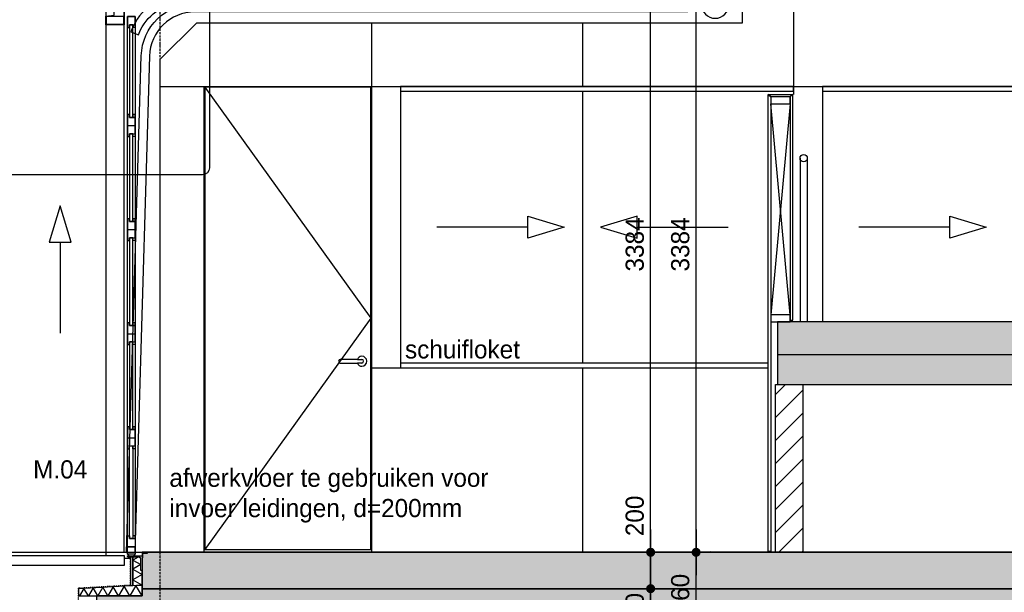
# Model space of a CAD drawing. Header units: millimetres. Extents: x -297000 to 504135, y -166520 to 252050.
# Tile 271 of 416: x 71002 to 76414, y -34820 to -31673. Entities that reach past the tile are written whole.
import ezdxf

# ---------------------------------------------------------------- set-up
doc = ezdxf.new("R2010")
doc.units = ezdxf.units.MM
doc.header["$MEASUREMENT"] = 0
for name, pattern in [('ACAD_ISO10W100', [18, 12, -3, 0, -3]), ('CENTER', [50.800000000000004, 31.75, -6.349999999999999, 6.349999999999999, -6.349999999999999]), ('DASHED2', [0.375, 0.25, -0.125]), ('HIDDEN2', [4.762499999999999, 3.175, -1.5875])]:
    doc.linetypes.add(name, pattern=pattern)
doc.layers.get('Defpoints').update_dxf_attribs({"color": 6})
for name, color, linetype in [('010_D0050_D', 1, 'Continuous'), ('010_T0100_T', 4, 'Continuous'), ('040_AXPRI_B', 9, 'CENTER'), ('053_SHADE_S', 253, 'Continuous'), ('068_HATCH_H', 8, 'Continuous'), ('080_SYMB_DETAIL', 4, 'Continuous'), ('210_INSUL_G', 8, 'Continuous'), ('210_WALEX_E', 2, 'Continuous'), ('210_WALEX_G', 2, 'Continuous'), ('220_WALIN_E', 1, 'Continuous'), ('220_WALIN_G', 1, 'Continuous'), ('240_STAIR_G', 1, 'Continuous'), ('299_CONCR_G', 3, 'Continuous'), ('299_CONCR_H', 251, 'Continuous'), ('299_STEEL_G', 3, 'Continuous'), ('299_STEEL_H', 8, 'Continuous'), ('310_WINDO_E', 1, 'Continuous'), ('320_DOORS_E', 8, 'Continuous'), ('320_DOORS_G', 2, 'Continuous'), ('410_WAFEX_G', 1, 'Continuous'), ('420_WAFIN_G', 1, 'Continuous')]:
    doc.layers.add(name, color=color, linetype=linetype)
doc.styles.add('VMX 1 SMALL 100', font='unvr55w.TTF', dxfattribs={"height": 100})
doc.styles.add('VMX 2 MEDIUM 100', font='unvr55w.TTF', dxfattribs={"height": 200})
doc.styles.add('VMX 2 MEDIUM 50', font='unvr55w.TTF', dxfattribs={"height": 100})
doc.dimstyles.new('VMX 50', dxfattribs={"dimscale": 50, "dimtxt": 1, "dimasz": 1, "dimexe": 2, "dimexo": 2, "dimgap": 0.7, "dimtad": 1, "dimdec": 0, "dimdsep": 46, "dimtxsty": 'VMX 2 MEDIUM 50', "dimblk1": 'VMX-DIM-ARROW', "dimblk2": 'VMX-DIM-ARROW', "dimsah": 1, "dimcen": 1, "dimdle": 2, "dimse1": 1, "dimse2": 1, "dimclrd": 256, "dimclre": 256, "dimclrt": 256, "dimadec": 0, "dimazin": 0, "dimtm": 1e-09, "dimtfac": 1, "dimtdec": 0, "dimtmove": 2, "dimatfit": 2, "dimldrblk": 'VMX-DIM-ARROW', "dimfxl": 0, "dimtolj": 2, "dimlwd": -1, "dimarcsym": 0})

# ---------------------------------------------------------------- blocks, each defined once
blk = doc.blocks.new('VMX-DIM-ARROW')
h = blk.add_hatch(color=256)
edge = h.paths.add_edge_path()
edge.add_arc((0, 0), 0.5, 0, 360)
for p, q in [((0, 2.500000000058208), (0, -2.499999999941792)), ((-2.5, 0), (2.5, 0))]:
    blk.add_line(p, q)
blk = doc.blocks.new('*D514')
at = {"layer": '010_D0050_D'}
blk.add_line((74469.99398276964, -35009.9996978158), (74469.99398276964, -34850.00000165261), dxfattribs=at)
at = {"layer": 'Defpoints', "color": 0}
for p in [(72250.00007103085, -34800.00000165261), (74469.99398276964, -34800.00000165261), (72250.00000211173, -35059.9996978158)]:
    blk.add_point(p, dxfattribs=at)
at = {"layer": '010_D0050_D', "xscale": 50, "yscale": 50, "zscale": 50}
for p, rotation in [((74469.99398276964, -34800.00000165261), 90), ((74469.99398276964, -35059.9996978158), 270)]:
    blk.add_blockref('VMX-DIM-ARROW', p, dxfattribs=dict(at, rotation=rotation))
at = {"layer": '010_D0050_D', "insert": (74383.11588213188, -34934.99969781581), "char_height": 100, "attachment_point": 5, "rotation": 90, "style": 'VMX 2 MEDIUM 50'}
blk.add_mtext('\\A2;260', dxfattribs=at)
blk = doc.blocks.new('*D515')
at = {"layer": '010_D0050_D'}
blk.add_line((74469.99398276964, -34750.00000165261), (74469.99398276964, -34650.00000125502), dxfattribs=at)
at = {"layer": 'Defpoints', "color": 0}
for p in [(71900.0000710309, -34600.00000125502), (74469.99398276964, -34600.00000125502), (72250.00007103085, -34800.00000165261)]:
    blk.add_point(p, dxfattribs=at)
at = {"layer": '010_D0050_D', "xscale": 50, "yscale": 50, "zscale": 50}
for p, rotation in [((74469.99398276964, -34600.00000125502), 90), ((74469.99398276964, -34800.00000165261), 270)]:
    blk.add_blockref('VMX-DIM-ARROW', p, dxfattribs=dict(at, rotation=rotation))
at = {"layer": '010_D0050_D', "insert": (74383.11588213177, -34400.00000145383), "char_height": 100, "attachment_point": 5, "rotation": 90, "style": 'VMX 2 MEDIUM 50'}
blk.add_mtext('\\A2;200', dxfattribs=at)
blk = doc.blocks.new('*D516')
at = {"layer": '010_D0050_D'}
blk.add_line((74469.99398276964, -34550.00000125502), (74469.99398276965, -31266.00008316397), dxfattribs=at)
at = {"layer": 'Defpoints', "color": 0}
for p in [(72449.99996616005, -31216.00008316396), (74469.99398276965, -31216.00008316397), (71900.0000710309, -34600.00000125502)]:
    blk.add_point(p, dxfattribs=at)
at = {"layer": '010_D0050_D', "xscale": 50, "yscale": 50, "zscale": 50}
for p, rotation in [((74469.99398276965, -31216.00008316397), 90), ((74469.99398276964, -34600.00000125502), 270)]:
    blk.add_blockref('VMX-DIM-ARROW', p, dxfattribs=dict(at, rotation=rotation))
at = {"layer": '010_D0050_D', "insert": (74383.11588213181, -32908.00004220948), "char_height": 100, "attachment_point": 5, "rotation": 90, "style": 'VMX 2 MEDIUM 50'}
blk.add_mtext('\\A2;3384', dxfattribs=at)
blk = doc.blocks.new('*D520')
at = {"layer": '010_D0050_D'}
blk.add_line((74719.99398277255, -35009.99970259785), (74719.99398277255, -34650.00000125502), dxfattribs=at)
at = {"layer": 'Defpoints', "color": 0}
for p in [(72432.73502668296, -34600.00000125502), (74719.99398277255, -34600.00000125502), (72432.73502668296, -35059.99970259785)]:
    blk.add_point(p, dxfattribs=at)
at = {"layer": '010_D0050_D', "xscale": 50, "yscale": 50, "zscale": 50}
for p, rotation in [((74719.99398277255, -34600.00000125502), 90), ((74719.99398277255, -35059.99970259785), 270)]:
    blk.add_blockref('VMX-DIM-ARROW', p, dxfattribs=dict(at, rotation=rotation))
at = {"layer": '010_D0050_D', "insert": (74633.11588213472, -34829.99985192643), "char_height": 100, "attachment_point": 5, "rotation": 90, "style": 'VMX 2 MEDIUM 50'}
blk.add_mtext('\\A2;460', dxfattribs=at)
blk = doc.blocks.new('*D521')
at = {"layer": '010_D0050_D'}
blk.add_line((74719.99398277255, -34550.00000125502), (74719.99398277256, -31266.00008316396), dxfattribs=at)
at = {"layer": 'Defpoints', "color": 0}
for p in [(74094.99398276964, -31216.00008316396), (74719.99398277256, -31216.00008316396), (72432.73502668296, -34600.00000125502)]:
    blk.add_point(p, dxfattribs=at)
at = {"layer": '010_D0050_D', "xscale": 50, "yscale": 50, "zscale": 50}
for p, rotation in [((74719.99398277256, -31216.00008316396), 90), ((74719.99398277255, -34600.00000125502), 270)]:
    blk.add_blockref('VMX-DIM-ARROW', p, dxfattribs=dict(at, rotation=rotation))
at = {"layer": '010_D0050_D', "insert": (74633.11588213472, -32908.00004220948), "char_height": 100, "attachment_point": 5, "rotation": 90, "style": 'VMX 2 MEDIUM 50'}
blk.add_mtext('\\A2;3384', dxfattribs=at)
blk = doc.blocks.new('SECTIONAALDEUR_drsn')
at = {"layer": '299_STEEL_G'}
for points in [[(69.99998644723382, -3.980894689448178e-07), (99.99998644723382, -3.980894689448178e-07), (99.99998644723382, -30.00000039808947), (97.49998644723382, -30.00000039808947, -0.4142135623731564), (94.99998644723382, -27.50000039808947), (94.99998644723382, -10.00000039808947, 0.4142135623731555), (89.99998644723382, -5.000000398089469), (72.49998644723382, -5.000000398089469, -0.4142135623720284), (69.99998644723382, -2.500000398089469)], [(180, -20.00000000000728), (100, -20.00000000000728), (100, -100.0000000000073), (103.4999999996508, -100.0000000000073, 0.4142135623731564), (106.9999999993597, -96.50000000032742), (106.9999999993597, -33.99999999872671, -0.3652257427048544), (115.7779632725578, -26.99999999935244), (176.500000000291, -26.99999999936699, 0.4142135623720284), (180, -23.49999999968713)]]:
    blk.add_lwpolyline(points, format="xyb", close=True, dxfattribs=at)
at = {"layer": '310_WINDO_E', "color": 8, "ltscale": 200}
for points in [[(489.1012265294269, 1705), (549.9999989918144, 1905), (610.8987714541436, 1705), (489.1012265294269, 1705)], [(549.9999995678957, 1705), (550.0000010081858, 1205)]]:
    blk.add_lwpolyline(points, dxfattribs=at)
at = {"layer": '320_DOORS_G', "color": 8}
for points in [[(-2950, 3110), (-2949.999905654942, 3399.970738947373)], [(-2910, 3109.999986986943), (-2909.999905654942, 3399.970725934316)], [(-550, 3110), (-549.9999056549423, 3399.970738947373)], [(-510, 3109.999986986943), (-509.9999056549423, 3399.970725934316)]]:
    blk.add_lwpolyline(points, dxfattribs=at)
at = {"layer": '320_DOORS_G', "color": 1}
for points in [[(0, 2710), (-200, 2910), (-3200, 2910.000000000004), (-3200, 3110), (200, 3110), (200, 0), (0, 0), (0, 2710)], [(138.0000000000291, 2945.000000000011), (138.0000000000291, 29.99999999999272), (180.0000000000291, 29.99999999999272), (180.0000000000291, 2944.999999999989), (138.0000000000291, 2945.000000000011)]]:
    blk.add_lwpolyline(points, dxfattribs=at)
at = {"layer": '320_DOORS_G', "color": 8}
blk.add_lwpolyline([(-2900, 3015.000000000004), (-2900, 3060.000000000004), (-118.1387824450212, 3060.000000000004, -0.3114831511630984), (157.6416040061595, 2869.738619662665), (161.3222897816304, 2860.04724747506), (119.254095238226, 2844.070169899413), (115.5734094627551, 2853.761542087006, 0.3114831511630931), (-118.1387824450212, 3015.000000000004)], format="xyb", close=True, dxfattribs=at)
blk.add_lwpolyline([(185.0196037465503, 0), (104.4674265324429, 2728.704792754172, 0.4055958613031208), (-190.4041159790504, 3015.000000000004), (-2900, 3015.000000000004), (-2900, 2970.000000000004), (-190.4041159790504, 2970.000000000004, -0.4055958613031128), (59.48702174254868, 2727.376943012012), (140, 0)], format="xyb", dxfattribs=at)
at = {"layer": '320_DOORS_G'}
for points in [[(138.0000000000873, 2945.000000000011), (180.0000000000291, 2944.999999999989), (180.0000000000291, 2884.999999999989), (170.0000000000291, 2884.999999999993), (170.0000000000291, 2899.999999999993), (138.0000000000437, 2900.000000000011), (138.0000000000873, 2945.000000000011)], [(170.0000000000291, 2899.999999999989), (170.0000000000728, 2390.49999999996), (150.0000000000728, 2390.49999999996), (149.9999999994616, 2899.999999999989), (170.0000000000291, 2899.999999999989)], [(138.0000000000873, 2390.499999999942), (170.0000000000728, 2390.49999999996), (170.0000000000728, 2405.49999999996), (180.0000000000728, 2405.499999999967), (180.0000000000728, 2285.499999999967), (170.0000000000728, 2285.499999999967), (170.0000000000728, 2300.499999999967), (138.0000000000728, 2300.499999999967), (138.0000000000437, 2390.499999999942)], [(180.0000000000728, 2345.499999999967), (138.0000000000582, 2345.499999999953)], [(170.0000000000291, 2300.499999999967), (170.0000000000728, 1818.500000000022), (150.0000000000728, 1818.500000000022), (149.9999999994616, 2300.499999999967), (170.0000000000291, 2300.499999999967)], [(138.0000000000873, 1818.499999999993), (170.0000000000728, 1818.500000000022), (170.0000000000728, 1833.500000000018), (180.0000000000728, 1833.500000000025), (180.0000000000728, 1713.500000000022), (170.0000000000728, 1713.500000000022), (170.0000000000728, 1728.500000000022), (138.0000000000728, 1728.500000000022), (138.0000000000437, 1818.499999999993)], [(180.0000000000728, 1773.500000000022), (138.0000000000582, 1773.500000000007)], [(170.0000000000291, 1728.499999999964), (170.0000000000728, 1246.500000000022), (150.0000000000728, 1246.500000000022), (149.9999999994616, 1728.499999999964), (170.0000000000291, 1728.499999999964)], [(138.0000000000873, 1246.499999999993), (170.0000000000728, 1246.500000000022), (170.0000000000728, 1261.500000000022), (180.0000000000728, 1261.500000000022), (180.0000000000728, 1141.500000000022), (170.0000000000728, 1141.500000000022), (170.0000000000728, 1156.500000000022), (138.0000000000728, 1156.500000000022), (138.0000000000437, 1246.499999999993)], [(180.0000000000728, 1201.500000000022), (138.0000000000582, 1201.500000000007)], [(170.0000000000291, 1156.499999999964), (170.0000000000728, 674.5000000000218), (150.0000000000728, 674.5000000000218), (149.9999999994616, 1156.499999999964), (170.0000000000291, 1156.499999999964)], [(138.0000000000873, 674.4999999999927), (170.0000000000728, 674.5000000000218), (170.0000000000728, 689.5000000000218), (180.0000000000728, 689.5000000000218), (180.0000000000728, 569.5000000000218), (170.0000000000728, 569.5000000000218), (170.0000000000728, 584.5000000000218), (138.0000000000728, 584.5000000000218), (138.0000000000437, 674.4999999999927)], [(180.0000000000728, 629.5000000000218), (138.0000000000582, 629.5000000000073)], [(170.0000000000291, 74.99999999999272), (170.0000000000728, 584.5000000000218), (150.0000000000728, 584.5000000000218), (149.9999999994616, 74.99999999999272), (170.0000000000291, 74.99999999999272)], [(138.0000000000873, 29.99999999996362), (180.0000000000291, 29.99999999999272), (180.0000000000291, 89.99999999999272), (170.0000000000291, 89.99999999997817), (170.0000000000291, 74.99999999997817), (138.0000000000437, 74.99999999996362), (138.0000000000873, 29.99999999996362)], [(138.0000000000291, 29.99999999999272), (138.000000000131, -10.00000000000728), (180.0000000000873, -10.00000000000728), (180.0000000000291, 29.99999999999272), (138.0000000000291, 29.99999999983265)]]:
    blk.add_lwpolyline(points, dxfattribs=at)
for points in [[(138.0000000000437, 2900.000000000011), (138.0000000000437, 2885.000000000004), (149.9999999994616, 2885.000000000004), (149.9999999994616, 2900.000000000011)], [(138.0000000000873, 2390.499999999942), (138.0000000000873, 2405.499999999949), (149.9999999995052, 2405.499999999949), (149.9999999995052, 2390.499999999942)], [(138.0000000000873, 2300.499999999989), (138.0000000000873, 2285.499999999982), (149.9999999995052, 2285.499999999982), (149.9999999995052, 2300.499999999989)], [(138.0000000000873, 1818.499999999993), (138.0000000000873, 1833.500000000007), (149.9999999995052, 1833.500000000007), (149.9999999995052, 1818.499999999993)], [(138.0000000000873, 1728.500000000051), (138.0000000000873, 1713.500000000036), (149.9999999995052, 1713.500000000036), (149.9999999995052, 1728.500000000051)], [(138.0000000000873, 1246.499999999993), (138.0000000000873, 1261.500000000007), (149.9999999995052, 1261.500000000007), (149.9999999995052, 1246.499999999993)], [(138.0000000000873, 1156.500000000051), (138.0000000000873, 1141.500000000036), (149.9999999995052, 1141.500000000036), (149.9999999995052, 1156.500000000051)], [(138.0000000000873, 674.4999999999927), (138.0000000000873, 689.5000000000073), (149.9999999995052, 689.5000000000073), (149.9999999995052, 674.4999999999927)], [(138.0000000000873, 584.5000000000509), (138.0000000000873, 569.5000000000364), (149.9999999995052, 569.5000000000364), (149.9999999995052, 584.5000000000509)], [(138.0000000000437, 74.99999999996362), (138.0000000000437, 89.99999999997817), (149.9999999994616, 89.99999999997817), (149.9999999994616, 74.99999999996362)]]:
    blk.add_lwpolyline(points, close=True, dxfattribs=at)
blk.add_circle((-3050, 3010.000000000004), 75, dxfattribs=at)
at = {"layer": '320_DOORS_G', "extrusion": (0, 0, -1)}
blk.add_ellipse((158.9999999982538, -7.421966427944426), major_axis=(-21.45550712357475, 8.085549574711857e-09), ratio=0.5862379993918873, start_param=3.348018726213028, end_param=6.076759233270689, dxfattribs=at)
blk = doc.blocks.new('GRID03')
at = {"layer": '040_AXPRI_B', "linetype": 'ACAD_ISO10W100'}
blk.add_line((-2.231390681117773e-06, -2491.951999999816), (-2.183020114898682e-06, 11470.78071810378), dxfattribs=at)
at = {"layer": 'Defpoints'}
blk.add_lwpolyline([(-4000, 0), (27199.99999785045, 0)], dxfattribs=at)
blk = doc.blocks.new('1006_X-03.04')
at = {"layer": '053_SHADE_S'}
h = blk.add_hatch(color=256, dxfattribs=at)
h.paths.add_polyline_path([(9592.999999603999, -200.0000001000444), (11492.99999767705, -200.0000001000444), (11492.99999767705, 0.0003289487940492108), (9592.999999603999, 0.0003289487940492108)])
h.paths.add_polyline_path([(-99.99999999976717, -200.0000003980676), (7377.999997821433, -200.0000003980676), (7377.999997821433, 1.455191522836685e-11), (-99.99999999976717, 1.455191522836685e-11)])
at = {"layer": '068_HATCH_H'}
h = blk.add_hatch(dxfattribs=at)
h.set_pattern_fill('ANSI31', color=256, scale=715, style=0)
h.set_pattern_definition([(45, (-71761.00007102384, 34600.0000012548), (-63.19766856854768, 63.19766856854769), [])])
h.paths.add_polyline_path([(3531.999997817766, -0.0003530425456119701), (3381.999997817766, -0.0003530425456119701), (3381.996743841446, 921.6514878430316), (3531.997342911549, 921.6514565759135)])
at = {"layer": '299_CONCR_H'}
for points in [[(5889.998257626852, 1266.650020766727), (3391.99782861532, 1266.649990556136), (3391.997828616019, 921.6515583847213), (5889.998257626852, 921.6500207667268)], [(23549.99999784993, -690), (23550.00043746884, -239.9996925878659), (23299.99999787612, -239.9999867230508), (23299.99999787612, -3.980676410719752e-07), (11492.99999767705, -3.980676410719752e-07), (11492.99999767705, -200.0000003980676), (9442.999997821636, -200.0000000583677), (9442.999997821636, -549.9999996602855), (7591.999999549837, -549.9999999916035), (7591.999999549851, -200.0000003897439), (-99.99999999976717, -200.0000003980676), (-99.99999999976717, -240), (-349.9999999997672, -240.000004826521), (-349.9999999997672, -690), (350.0000000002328, -690), (350.0000000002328, -440.0000003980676), (5449.999998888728, -439.9999993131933), (5449.999997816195, -690), (6149.999997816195, -690), (6149.999997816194, -440.0000003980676), (7141.999999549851, -440.0000003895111), (7141.999999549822, -789.99999999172), (9792.999998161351, -789.9999999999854), (9792.999997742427, -440.0000001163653), (11249.9999966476, -440.0000001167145), (11249.99999660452, -690), (11949.99999660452, -690), (11949.9999961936, -240.0000003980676), (22850.00033803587, -240.0000811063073), (22850.00033803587, -690)]]:
    blk.add_hatch(color=256, dxfattribs=at).paths.add_polyline_path(points)
at = {"color": 5}
for points in [[(-196.000015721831, -31.99999999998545), (-166.0000157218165, -31.99999999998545)], [(-196.0000157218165, -31.99999999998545), (-166.0000157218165, -31.99999999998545)]]:
    blk.add_lwpolyline(points, dxfattribs=at)
at = {"layer": '068_HATCH_H'}
for points in [[(-121.9230256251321, -26.99999999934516), (-149.9817750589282, -43.19972653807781), (-107.0000157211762, -68.01525686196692), (-150.4722615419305, -93.1139696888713), (-99.98177505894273, -122.2646656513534), (-149.9817750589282, -151.1321791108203), (-99.98177505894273, -179.9996925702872)], [(-99.98177505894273, -239.9996925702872), (-133.5164355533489, -181.9159567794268), (-167.051096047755, -239.9996925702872), (-198.4437142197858, -185.6260829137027), (-229.8363323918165, -239.9996925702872), (-259.2237322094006, -189.0992229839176), (-288.6111320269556, -239.9996925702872), (-316.1213977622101, -192.3505145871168), (-343.6316634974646, -239.9996925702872), (-369.3846979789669, -195.3941283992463), (-395.1377573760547, -239.9997357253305), (-419.2458279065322, -198.2433326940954), (-443.3538735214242, -239.9996925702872), (-449.982159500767, -228.5191644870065)]]:
    blk.add_lwpolyline(points, dxfattribs=at)
at = {"layer": '210_INSUL_G', "color": 1}
for points in [[(-100.0000021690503, -180.0007341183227), (-100.0000157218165, -99.99999999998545), (-107.0000157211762, -99.99999999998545), (-107.0000157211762, -33.99999999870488), (-115.7779789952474, -26.99999999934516), (-150.0000157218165, -26.99999999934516), (-150.0000157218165, -182.8578746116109), (-99.98177505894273, -179.9996925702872)], [(-99.98177505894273, -239.9996925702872), (-99.98177505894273, -179.9996925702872), (-449.982159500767, -199.9996925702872), (-449.982159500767, -239.9996925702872), (-99.98177505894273, -239.9996925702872)]]:
    blk.add_lwpolyline(points, dxfattribs=at)
at = {"layer": '210_WALEX_E', "color": 2, "linetype": 'Continuous'}
blk.add_lwpolyline([(-3999.999999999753, -69.99999999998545), (-196.0000157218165, -69.99999999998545), (-196.0000157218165, -19.99999999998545), (-3999.999999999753, -19.99999999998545)], dxfattribs=at)
at = {"layer": '210_WALEX_G'}
for points in [[(-298.0000157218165, 2901.999999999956), (-200.000015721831, 2902.000000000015), (-200.000015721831, 2945.000000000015), (-298.0000157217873, 2945.000000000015), (-298.0000157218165, 2901.999999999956)], [(-164.0000157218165, -26.99999999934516), (-164.0000157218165, -182.8578746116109), (-150.0000157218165, -182.8578746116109), (-150.0000157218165, -26.99999999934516), (-164.0000157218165, -26.99999999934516)]]:
    blk.add_lwpolyline(points, dxfattribs=at)
at = {"layer": '210_WALEX_G', "linetype": 'DASHED2', "ltscale": 0.5}
blk.add_lwpolyline([(-166.0000157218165, -26.99999999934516), (-166.0000157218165, -181.7688966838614), (-451.9821609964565, -198.1107156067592), (-451.9816844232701, -799.9997934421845)], dxfattribs=at)
at = {"layer": '220_WALIN_E', "color": 8}
for points in [[(3479.993911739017, 3370.000407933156), (3479.993911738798, 2516.649981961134)], [(1159.993911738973, 2910.000000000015), (1159.993911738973, 1.455191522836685e-11)], [(2319.993911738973, 2910.000000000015), (2319.993911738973, 2559.9506703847)], [(-1.57218164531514e-05, 2559.950670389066), (7341.999997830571, 2559.950670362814)], [(242.0028884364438, -0.03273347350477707), (242.0041783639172, 2559.950548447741)], [(1157.502934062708, 14.99999513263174), (1157.495162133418, 2557.450101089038), (244.4951621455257, 2557.450101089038), (244.5029340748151, 14.99999513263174), (1157.502934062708, 14.99999513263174)], [(1319.993911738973, 2559.9506703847), (1319.993911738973, 1013.999999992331)], [(3639.9939117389, 2559.950670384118), (3639.9939117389, 1266.649993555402)], [(1159.993911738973, 1013.999999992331), (3340.996743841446, 1013.999999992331)], [(2319.993911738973, 1013.999999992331), (2319.993911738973, 1.455191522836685e-11)]]:
    blk.add_lwpolyline(points, dxfattribs=at)
at = {"layer": '220_WALIN_G', "color": 2}
for points in [[(3354.997147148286, 2464.649982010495), (3461.997147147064, 2464.649982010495), (3461.997147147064, 2502.649982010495), (3354.997147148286, 2502.649982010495), (3354.997147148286, 2464.649982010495)], [(3354.996743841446, 1266.649982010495), (3461.996743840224, 1266.649982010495), (3461.996743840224, 1304.649982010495), (3354.996743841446, 1304.649982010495), (3354.996743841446, 1266.649982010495)]]:
    blk.add_lwpolyline(points, dxfattribs=at)
at = {"layer": '220_WALIN_G'}
for points in [[(3461.997147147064, 2464.649982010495), (3354.996743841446, 1304.649982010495)], [(3461.996743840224, 1304.649982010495), (3354.996743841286, 2464.649982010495)]]:
    blk.add_lwpolyline(points, dxfattribs=at)
at = {"layer": '220_WALIN_G', "color": 2, "ltscale": 10}
blk.add_lwpolyline([(3531.999997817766, -0.0003530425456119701), (3381.999997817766, -0.0003530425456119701), (3381.996743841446, 921.6514878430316), (3531.997342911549, 921.6514565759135)], close=True, dxfattribs=at)
at = {"layer": '240_STAIR_G', "color": 8}
for points in [[(3515.997142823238, 2166.650039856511), (3515.997153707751, 1266.650039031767)], [(3555.997142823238, 2166.650039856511), (3555.997153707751, 1266.650039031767)]]:
    blk.add_lwpolyline(points, dxfattribs=at)
at = {"layer": '240_STAIR_G', "color": 2}
blk.add_circle((3535.997142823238, 2166.650039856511), 20, dxfattribs=at)
at = {"layer": '299_CONCR_G'}
for points in [[(5889.998257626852, 1266.650020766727), (3391.99782861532, 1266.649990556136), (3391.997828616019, 921.6515583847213), (5889.998257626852, 921.6500207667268)], [(-99.99999999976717, -200.0000003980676), (7377.999997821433, -200.0000003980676), (7377.999997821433, 1.455191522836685e-11), (-99.99999999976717, 1.455191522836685e-11)]]:
    blk.add_lwpolyline(points, close=True, dxfattribs=at)
at = {"layer": '299_CONCR_G', "color": 8, "linetype": 'HIDDEN2'}
blk.add_lwpolyline([(5889.998257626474, 1085.700020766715), (3391.994813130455, 1085.693201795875)], dxfattribs=at)
at = {"layer": '299_CONCR_G'}
blk.add_lwpolyline([(9442.999997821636, -549.9999996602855), (7591.999999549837, -549.9999999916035), (7591.999999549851, -200.0000003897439), (-99.99999999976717, -200.0000003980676), (-99.99999999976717, -200.0000003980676), (-99.99999999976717, -200.0000003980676), (-99.99999999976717, -240), (-349.9999999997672, -240.000004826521), (-349.9999999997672, -690), (350.0000000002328, -690), (350.0000000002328, -440.0000003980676), (5449.999998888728, -439.9999993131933), (5449.999997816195, -690), (6149.999997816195, -690), (6149.999997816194, -440.0000003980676), (7141.999999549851, -440.0000003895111), (7141.999999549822, -789.99999999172), (9792.999998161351, -789.9999999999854)], dxfattribs=at)
at = {"layer": '299_STEEL_H'}
blk.add_lwpolyline([(-300.0000157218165, 3015.090080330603), (-300.0000157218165, -19.99999999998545)], dxfattribs=at)
at = {"layer": '310_WINDO_E', "color": 8, "ltscale": 200}
for points in [[(1319.993911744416, 2534.9506703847), (3479.993911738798, 2534.9506703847), (3479.993911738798, 2559.9506703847), (1319.993911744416, 2559.9506703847)], [(3639.993911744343, 2534.950670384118), (5799.993911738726, 2534.950670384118), (5799.993911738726, 2559.950670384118), (3639.993911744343, 2559.950670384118)]]:
    blk.add_lwpolyline(points, close=True, dxfattribs=at)
for points in [[(2319.993911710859, 2535.0003226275), (2319.993911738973, 1038.999999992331)], [(2019.744103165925, 1847.898933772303), (2219.744103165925, 1787.000161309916), (2019.744103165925, 1726.101388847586), (2019.744103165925, 1847.898933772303)], [(2620.243720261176, 1847.898933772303), (2420.243720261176, 1787.000161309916), (2620.243720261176, 1726.101388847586), (2620.243720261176, 1847.898933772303)], [(4339.744103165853, 1847.898933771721), (4539.744103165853, 1787.000161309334), (4339.744103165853, 1726.101388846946), (4339.744103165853, 1847.898933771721)], [(2019.744103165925, 1787.000160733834), (1519.744103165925, 1787.000159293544)], [(2620.243720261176, 1787.000160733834), (3120.243720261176, 1787.000159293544)], [(4339.744103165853, 1787.000160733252), (3839.744103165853, 1787.000159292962)], [(3340.996743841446, 1038.999999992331), (1319.993911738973, 1038.999999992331), (1319.993911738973, 1013.999999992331), (3340.996743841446, 1013.999999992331)]]:
    blk.add_lwpolyline(points, dxfattribs=at)
at = {"layer": '320_DOORS_E', "color": 8, "extrusion": (0, 1, 0)}
for p, q in [((1083.472002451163, 1059.999995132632), (1107.472002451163, 1059.999995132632)), ((1107.472002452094, 1039.999995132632), (1083.472002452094, 1039.999995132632))]:
    blk.add_line(p, q, dxfattribs=at)
at = {"layer": '320_DOORS_E', "ltscale": 200}
blk.add_line((3025.262772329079, 3.424016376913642), (3022.730899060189, -0.001459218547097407), dxfattribs=at)
at = {"layer": '320_DOORS_E', "color": 8}
blk.add_lwpolyline([(244.5107060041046, 2557.450101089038), (1157.506820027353, 1287.475048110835), (244.5029340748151, 14.99999513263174)], dxfattribs=at)
blk.add_lwpolyline([(1083.472002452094, 1039.999995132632, 0.3205488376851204), (1107.472002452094, 1022.499995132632, 0.9999999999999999), (1107.472002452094, 1077.499995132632, 0.3540864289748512), (1083.472002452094, 1059.999995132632), (989.4720024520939, 1059.999995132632, 0.9999999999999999), (989.4720024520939, 1039.999995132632)], format="xyb", close=True, dxfattribs=at)
blk.add_arc((1107.472002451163, 1049.999995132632), 9.999999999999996, 270, 90, dxfattribs=at)
at = {"layer": '410_WAFEX_G', "color": 3}
blk.add_lwpolyline([(-2.153479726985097e-06, 3107.969561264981), (-198.0000157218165, 3107.969561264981), (-198.000015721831, 2900.000000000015), (-300.0000157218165, 2899.999999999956), (-300.0000157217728, 2947.000000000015), (-254.000002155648, 2952.000000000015), (-254.0000021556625, 3000.000000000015)], dxfattribs=at)
at = {"layer": '420_WAFIN_G'}
for points in [[(3340.996743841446, 4.999638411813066), (3340.996743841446, 2516.649982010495), (3354.997147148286, 2502.649982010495), (3354.996743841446, 4.999991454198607), (3340.996743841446, 4.999991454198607)], [(3340.996743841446, 2516.649982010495), (3475.997147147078, 2516.649982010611), (3461.997147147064, 2502.649982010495), (3354.997147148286, 2502.649982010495), (3340.996743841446, 2516.649982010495)], [(3475.997131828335, 1276.650336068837), (3475.997147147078, 2516.649982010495), (3461.996743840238, 2502.649982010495), (3461.997131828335, 1276.650336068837), (3475.997131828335, 1276.650336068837)]]:
    blk.add_lwpolyline(points, dxfattribs=at)
blk.add_blockref('GRID03', (0, 0))
at = {"xscale": -1}
blk.add_blockref('SECTIONAALDEUR_drsn', (-1.57218164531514e-05, 1.455191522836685e-11), dxfattribs=at)
blk = doc.blocks.new('*D856')
at = {"layer": '010_D0050_D'}
blk.add_line((71825.00430298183, -36358.04823882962), (77525.00430300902, -36358.04823882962), dxfattribs=at)
at = {"layer": 'Defpoints', "color": 0}
for p in [(71775.00430298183, -33358.04823882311), (77575.00430300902, -33358.04823882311), (77575.00430300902, -36358.04823882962)]:
    blk.add_point(p, dxfattribs=at)
at = {"layer": '010_D0050_D', "xscale": 50, "yscale": 50, "zscale": 50, "rotation": 180}
blk.add_blockref('VMX-DIM-ARROW', (71775.00430298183, -36358.04823882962), dxfattribs=at)
at = {"layer": '010_D0050_D', "xscale": 50, "yscale": 50, "zscale": 50}
blk.add_blockref('VMX-DIM-ARROW', (77575.00430300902, -36358.04823882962), dxfattribs=at)
at = {"layer": '010_D0050_D', "insert": (74675.00430299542, -36271.17013819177), "char_height": 100, "attachment_point": 5, "style": 'VMX 2 MEDIUM 50'}
blk.add_mtext('\\A2;5800', dxfattribs=at)
blk = doc.blocks.new('*D861')
at = {"layer": '010_D0050_D'}
blk.add_line((71525.00430298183, -36608.0482388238), (95225.00430303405, -36608.0482388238), dxfattribs=at)
at = {"layer": 'Defpoints', "color": 0}
for p in [(71475.00430298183, -33358.04823882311), (95275.00430303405, -33358.04823882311), (95275.00430303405, -36608.0482388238)]:
    blk.add_point(p, dxfattribs=at)
at = {"layer": '010_D0050_D', "xscale": 50, "yscale": 50, "zscale": 50, "rotation": 180}
blk.add_blockref('VMX-DIM-ARROW', (71475.00430298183, -36608.0482388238), dxfattribs=at)
at = {"layer": '010_D0050_D', "xscale": 50, "yscale": 50, "zscale": 50}
blk.add_blockref('VMX-DIM-ARROW', (95275.00430303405, -36608.0482388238), dxfattribs=at)
at = {"layer": '010_D0050_D', "insert": (83722.07085077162, -36521.17013818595), "char_height": 100, "attachment_point": 5, "style": 'VMX 2 MEDIUM 50'}
blk.add_mtext('\\A2;23800', dxfattribs=at)
blk = doc.blocks.new('*D862')
at = {"layer": '010_D0050_D'}
blk.add_line((71525.00430298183, -36358.04823880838), (71725.00430297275, -36358.04823880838), dxfattribs=at)
at = {"layer": 'Defpoints', "color": 0}
for p in [(71475.00430298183, -33358.04823880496), (71775.00430297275, -33358.04823880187), (71775.00430297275, -36358.04823880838)]:
    blk.add_point(p, dxfattribs=at)
at = {"layer": '010_D0050_D', "xscale": 50, "yscale": 50, "zscale": 50, "rotation": 180}
blk.add_blockref('VMX-DIM-ARROW', (71475.00430298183, -36358.04823880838), dxfattribs=at)
at = {"layer": '010_D0050_D', "xscale": 50, "yscale": 50, "zscale": 50}
blk.add_blockref('VMX-DIM-ARROW', (71775.00430297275, -36358.04823880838), dxfattribs=at)
at = {"layer": '010_D0050_D', "insert": (71625.0043029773, -36271.17013819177), "char_height": 100, "attachment_point": 5, "style": 'VMX 2 MEDIUM 50'}
blk.add_mtext('\\A2;300', dxfattribs=at)

msp = doc.modelspace()

# ---------------------------------------------------------------- linework, layer by layer
at = {"layer": '080_SYMB_DETAIL', "color": 6}
msp.add_lwpolyline([(69582.5000620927, -30650.00000126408), (72007.50006209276, -30650.00000126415, -0.4142135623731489), (72045.00006209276, -30687.50000126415), (72045.00006209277, -32487.50000126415, -0.414213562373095), (72007.50006209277, -32525.00000126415), (69582.50006209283, -32525.00000126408, -0.4142135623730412), (69545.00006209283, -32487.50000126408), (69545.0000620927, -30687.50000126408, -0.414213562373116)], format="xyb", close=True, dxfattribs=at)

# ---------------------------------------------------------------- block references
msp.add_blockref('1006_X-03.04', (71774.99999582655, -34600.00000125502))

# ---------------------------------------------------------------- texts
at = {"layer": '010_T0100_T', "char_height": 100}
for s, insert, attachment_point, style in [('schuifloket', (73119.99398276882, -33535.99999764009), 7, 'VMX 1 SMALL 100'), ('M.04', (71225.00006889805, -34145.00000125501), 5, 'VMX 2 MEDIUM 100'), ('afwerkvloer te gebruiken voor\\Pinvoer leidingen, d=200mm', (71825.0000710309, -34437.05760227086), 7, 'VMX 1 SMALL 100')]:
    msp.add_mtext(s, dxfattribs=dict(at, insert=insert, attachment_point=attachment_point, style=style))

# ---------------------------------------------------------------- dimensions: what is measured, and where the dimension line sits
at = {"layer": '010_D0050_D'}
for base, p1, p2, picture, middle in [((74469.99398276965, -31216.00008316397), (71900.0000710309, -34600.00000125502), (72449.99996616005, -31216.00008316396), '*D516', (74383.11588213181, -32908.00004220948)), ((74719.99398277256, -31216.00008316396), (72432.73502668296, -34600.00000125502), (74094.99398276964, -31216.00008316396), '*D521', (74633.11588213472, -32908.00004220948)), ((74719.99398277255, -34600.00000125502), (72432.73502668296, -35059.99970259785), (72432.73502668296, -34600.00000125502), '*D520', (74633.11588213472, -34829.99985192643))]:
    dim = msp.add_linear_dim(base=base, p1=p1, p2=p2, angle=90, dimstyle='VMX 50', dxfattribs=at)
    dim.commit()
    dim.dimension.update_dxf_attribs({"geometry": picture, "text_midpoint": middle})
for base, p1, p2, picture, middle in [((95275.00430303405, -36608.0482388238), (71475.00430298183, -33358.04823882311), (95275.00430303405, -33358.04823882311), '*D861', (83722.07085077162, -36521.17013818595)), ((71775.00430297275, -36358.04823880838), (71475.00430298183, -33358.04823880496), (71775.00430297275, -33358.04823880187), '*D862', (71625.0043029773, -36271.17013819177))]:
    dim = msp.add_linear_dim(base=base, p1=p1, p2=p2, dimstyle='VMX 50', dxfattribs=at)
    dim.commit()
    dim.dimension.update_dxf_attribs({"geometry": picture, "text_midpoint": middle, "dimtype": 160})
dim = msp.add_linear_dim(base=(77575.00430300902, -36358.04823882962), p1=(71775.00430298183, -33358.04823882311), p2=(77575.00430300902, -33358.04823882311), dimstyle='VMX 50', dxfattribs=at)
dim.commit()
dim.dimension.update_dxf_attribs({"geometry": '*D856', "text_midpoint": (74675.00430299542, -36271.17013819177)})
for base, p1, p2, picture, middle in [((74469.99398276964, -34600.00000125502), (72250.00007103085, -34800.00000165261), (71900.0000710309, -34600.00000125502), '*D515', (74383.11588213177, -34400.00000145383)), ((74469.99398276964, -34800.00000165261), (72250.00000211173, -35059.9996978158), (72250.00007103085, -34800.00000165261), '*D514', (74383.11588213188, -34934.99969781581))]:
    dim = msp.add_linear_dim(base=base, p1=p1, p2=p2, angle=90, dimstyle='VMX 50', dxfattribs=at)
    dim.commit()
    dim.dimension.update_dxf_attribs({"geometry": picture, "text_midpoint": middle, "dimtype": 160})

doc.saveas('drawing.dxf')
